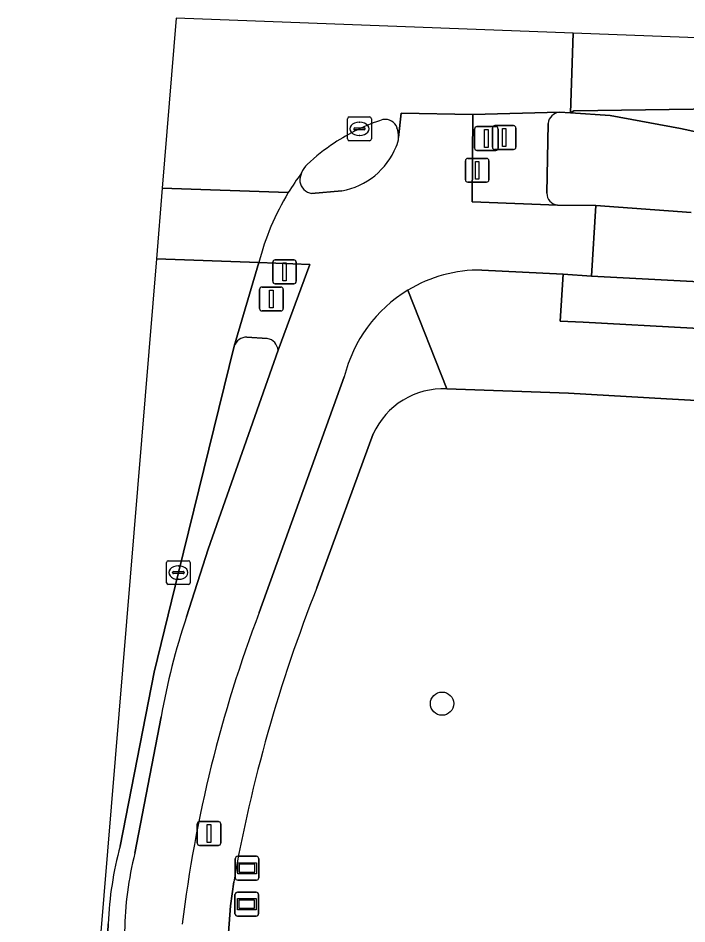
# Model space of a CAD drawing. Extents: x 161354 to 162026, y 386504 to 387460.
# Drawn here: x 161422.36 to 161450.47, y 387421.67 to 387459.73 of the extents above; entities that cross this region are included whole.
import ezdxf

# ---------------------------------------------------------------- set-up
doc = ezdxf.new("R2010")
doc.units = 0
for name, color, linetype in [('IMGEO_Berm_groen', 7, 'Continuous'), ('IMGEO_Berm_open', 7, 'Continuous'), ('IMGEO_Boom', 7, 'Continuous'), ('IMGEO_Drukknoppaal', 7, 'Continuous'), ('IMGEO_Fietspad_gesloten', 7, 'Continuous'), ('IMGEO_Fietspad_open', 7, 'Continuous'), ('IMGEO_Groenvoorziening', 7, 'Continuous'), ('IMGEO_Kolk', 7, 'Continuous'), ('IMGEO_Lichtmast', 7, 'Continuous'), ('IMGEO_Rijbaan_lokaal_gesloten', 7, 'Continuous'), ('IMGEO_Rijbaan_lokaal_open', 7, 'Continuous'), ('IMGEO_Verkeerseiland_gesloten', 7, 'Continuous'), ('IMGEO_Verkeerseiland_groen', 7, 'Continuous'), ('IMGEO_Verkeersregelinstallatiepaal', 7, 'Continuous'), ('IMGEO_Verklikker', 7, 'Continuous'), ('IMGEO_Voetpad_open', 7, 'Continuous'), ('IMGEO_Wegwijzer', 7, 'Continuous')]:
    doc.layers.add(name, color=color, linetype=linetype)

msp = doc.modelspace()

# ---------------------------------------------------------------- linework, layer by layer
at = {"layer": 'IMGEO_Berm_groen'}
for points in [[(161456.181, 387453.803), (161450.192, 387455.094), (161447.245, 387455.632), (161445.576, 387455.74), (161445.11, 387455.773)], [(161444.633, 387455.299), (161444.575, 387452.365)], [(161445.022, 387451.873), (161446.633, 387451.848), (161450.642, 387451.565)]]:
    msp.add_lwpolyline(points, dxfattribs=at)
for centre, radius, start, end in [((161445.166, 387455.24), 0.536, 96.0001, 173.6384), ((161445.099, 387452.392), 0.525, 182.9497, 261.5629)]:
    msp.add_arc(centre, radius, start, end, dxfattribs=at)
at = {"layer": 'IMGEO_Berm_open'}
for points in [[(161432.834, 387446.266), (161431.972, 387446.322)], [(161431.446, 387445.944), (161429.098, 387436.431), (161428.08, 387432.254), (161426.653, 387424.944)], [(161429.435, 387434.568), (161430.348, 387437.41), (161433.288, 387445.769)], [(161427.271, 387424.643), (161428.371, 387430.373)], [(161426.148, 387421.679), (161425.814, 387413.551), (161425.143, 387396.158), (161424.904, 387390.287), (161424.762, 387386.396), (161425.531, 387386.368)]]:
    msp.add_lwpolyline(points, dxfattribs=at)
for centre, radius, start, end in [((161431.963, 387445.78), 0.542, 89.0391, 162.3653), ((161432.728, 387445.713), 0.563, 5.6644, 79.1578), ((161458.338, 387425.005), 30.444, 161.692, 169.8438), ((161440.926, 387421.065), 14.791, 164.7952, 177.6201), ((161441.083, 387421.147), 14.247, 165.7969, 179.1645)]:
    msp.add_arc(centre, radius, start, end, dxfattribs=at)
at = {"layer": 'IMGEO_Boom'}
msp.add_circle((161440.177, 387430.925), 0.489, dxfattribs=at)
at = {"layer": 'IMGEO_Drukknoppaal'}
for p, q in [((161441.159, 387452.933), (161441.159, 387453.733)), ((161441.159, 387453.733), (161441.159, 387452.933)), ((161441.259, 387453.833), (161442.049, 387453.833)), ((161442.049, 387453.833), (161441.259, 387453.833)), ((161442.149, 387453.733), (161442.149, 387452.933)), ((161442.149, 387452.933), (161442.149, 387453.733)), ((161442.049, 387452.833), (161441.259, 387452.833)), ((161441.259, 387452.833), (161442.049, 387452.833))]:
    msp.add_line(p, q, dxfattribs=at)
msp.add_lwpolyline([(161441.579, 387453.708), (161441.729, 387453.708), (161441.729, 387452.958), (161441.579, 387452.958), (161441.579, 387453.708)], dxfattribs=at)
for centre, start, end in [((161441.259, 387453.733), 90, 180), ((161441.259, 387453.733), 90, 180), ((161442.049, 387453.733), 0, 90), ((161442.049, 387453.733), 360, 90), ((161441.259, 387452.933), 180, 270), ((161441.259, 387452.933), 180, 270), ((161442.049, 387452.933), 270, 0), ((161442.049, 387452.933), 270, 0)]:
    msp.add_arc(centre, 0.1, start, end, dxfattribs=at)
at = {"layer": 'IMGEO_Fietspad_gesloten'}
msp.add_lwpolyline([(161450.642, 387451.565), (161446.633, 387451.848), (161446.454, 387448.883), (161455.782, 387448.391)], dxfattribs=at)
at = {"layer": 'IMGEO_Fietspad_open'}
for points in [[(161441.849, 387449.143), (161445.263, 387448.966), (161446.454, 387448.883), (161446.633, 387451.848), (161445.022, 387451.873), (161441.436, 387452.01), (161441.474, 387455.675), (161438.459, 387455.729), (161438.351, 387454.708)], [(161435.969, 387452.468), (161434.698, 387452.359)], [(161432.477, 387449.455), (161434.615, 387449.37), (161433.288, 387445.769), (161430.348, 387437.41), (161429.435, 387434.568)], [(161432.495, 387434.756), (161436.069, 387444.655)], [(161428.371, 387430.373), (161427.271, 387424.643)]]:
    msp.add_lwpolyline(points, dxfattribs=at)
for centre, radius, start, end in [((161437.471, 387454.736), 0.881, 332.0871, 358.1616), ((161435.413, 387455.48), 3.062, 280.4615, 337.8321), ((161442.887, 387446.846), 10.718, 143.5104, 148.8215), ((161435.214, 387452.861), 1.01, 159.1703, 180.3854), ((161434.776, 387452.931), 0.577, 187.6659, 262.2182), ((161443.112, 387446.701), 10.986, 148.7816, 165.4814), ((161441.779, 387443.27), 5.873, 89.3204, 121.1431), ((161441.784, 387443.263), 5.882, 121.14, 166.3073), ((161458.338, 387425.005), 30.444, 161.692, 169.8438), ((161484.564, 387414.952), 55.708, 159.1757, 173.0775), ((161441.083, 387421.147), 14.247, 165.7969, 179.1645)]:
    msp.add_arc(centre, radius, start, end, dxfattribs=at)
at = {"layer": 'IMGEO_Groenvoorziening'}
for points in [[(161459.409, 387443.153), (161456.455, 387443.357), (161449.613, 387443.731), (161445.487, 387443.963), (161440.374, 387444.147)], [(161437.279, 387442.258), (161434.917, 387435.797)], [(161431.421, 387423.443), (161431.294, 387422.429), (161431.197, 387421.295), (161434.484, 387421.175), (161447.383, 387420.409), (161462.724, 387419.725), (161464.073, 387419.511), (161500, 387417.889), (161529.101, 387416.63), (161529.424, 387423.439), (161529.46, 387424.501), (161503.74, 387425.354), (161499.222, 387425.612), (161479.57, 387426.734), (161461.822, 387427.873), (161462.206, 387432.775)]]:
    msp.add_lwpolyline(points, dxfattribs=at)
for centre, radius, start, end in [((161440.223, 387440.914), 3.236, 87.3265, 155.4682), ((161494.52, 387412.259), 64.082, 158.44991, 169.94863)]:
    msp.add_arc(centre, radius, start, end, dxfattribs=at)
at = {"layer": 'IMGEO_Kolk'}
for p, q in [((161436.206, 387454.648), (161436.206, 387455.5)), ((161436.281, 387455.574), (161437.133, 387455.574)), ((161437.207, 387455.5), (161437.207, 387454.648)), ((161436.465, 387455.068), (161436.465, 387455.08)), ((161436.903, 387455.031), (161436.505, 387455.031)), ((161436.508, 387455.117), (161436.906, 387455.117)), ((161436.694, 387455.354), (161436.719, 387455.354)), ((161436.949, 387455.08), (161436.949, 387455.068)), ((161436.717, 387454.794), (161436.692, 387454.794)), ((161437.133, 387454.574), (161436.281, 387454.574)), ((161428.597, 387436.005), (161428.597, 387436.857)), ((161428.672, 387436.931), (161429.524, 387436.931)), ((161429.598, 387436.857), (161429.598, 387436.005)), ((161428.856, 387436.425), (161428.856, 387436.437)), ((161429.294, 387436.388), (161428.896, 387436.388)), ((161428.899, 387436.474), (161429.297, 387436.474)), ((161429.085, 387436.711), (161429.11, 387436.711)), ((161429.34, 387436.437), (161429.34, 387436.425)), ((161429.108, 387436.151), (161429.083, 387436.151)), ((161429.524, 387435.931), (161428.672, 387435.931))]:
    msp.add_line(p, q, dxfattribs=at)
for points in [[(161436.206, 387454.648), (161436.206, 387455.5)], [(161436.281, 387455.574), (161437.133, 387455.574)], [(161437.207, 387455.5), (161437.207, 387454.648)], [(161437.133, 387454.574), (161436.281, 387454.574)], [(161428.597, 387436.005), (161428.597, 387436.857)], [(161428.672, 387436.931), (161429.524, 387436.931)], [(161429.598, 387436.857), (161429.598, 387436.005)], [(161429.524, 387435.931), (161428.672, 387435.931)]]:
    msp.add_lwpolyline(points, dxfattribs=at)
for centre, radius, start, end in [((161436.283, 387455.498), 0.0765, 91.552, 178.448), ((161436.283, 387455.498), 0.0765, 91.552, 178.448), ((161437.131, 387455.498), 0.0765, 1.552, 88.448), ((161437.131, 387455.498), 0.0765, 1.552, 88.448), ((161436.505, 387455.077), 0.0403, 85.8775, 175.7526), ((161436.502, 387455.067), 0.0366, 178.938, 274.7102), ((161436.906, 387455.074), 0.043, 264.8664, 352.4533), ((161436.91, 387455.079), 0.0386, 1.7309, 96.639), ((161436.283, 387454.65), 0.0765, 181.552, 268.448), ((161436.283, 387454.65), 0.0765, 181.552, 268.448), ((161437.131, 387454.65), 0.0765, 271.552, 358.448), ((161437.131, 387454.65), 0.0765, 271.552, 358.448), ((161428.674, 387436.855), 0.0765, 91.552, 178.448), ((161428.674, 387436.855), 0.0765, 91.552, 178.448), ((161429.522, 387436.855), 0.0765, 1.552, 88.448), ((161429.522, 387436.855), 0.0765, 1.552, 88.448), ((161428.896, 387436.434), 0.0403, 85.8775, 175.7526), ((161428.893, 387436.424), 0.0366, 178.938, 274.7102), ((161429.297, 387436.431), 0.043, 264.8664, 352.4533), ((161429.301, 387436.436), 0.0386, 1.7309, 96.639), ((161428.674, 387436.007), 0.0765, 181.552, 268.448), ((161428.674, 387436.007), 0.0765, 181.552, 268.448), ((161429.522, 387436.007), 0.0765, 271.552, 358.448), ((161429.522, 387436.007), 0.0765, 271.552, 358.448)]:
    msp.add_arc(centre, radius, start, end, dxfattribs=at)
for centre, major_axis, ratio, start_param, end_param in [((161436.693, 387455.074), (-0.387, 0.002), 0.722429, 4.712389, 7.853982), ((161436.718, 387455.074), (-0.39, 0.002), 0.717154, 1.570796, 4.712389), ((161429.084, 387436.431), (-0.387, 0.002), 0.722429, 4.712389, 7.853982), ((161429.109, 387436.431), (-0.39, 0.002), 0.717154, 1.570796, 4.712389)]:
    msp.add_ellipse(centre, major_axis=major_axis, ratio=ratio, start_param=start_param, end_param=end_param, dxfattribs=at)
at = {"layer": 'IMGEO_Lichtmast'}
for p, q in [((161429.888, 387425.069), (161429.888, 387425.869)), ((161429.888, 387425.869), (161429.888, 387425.069)), ((161429.988, 387425.969), (161430.778, 387425.969)), ((161430.778, 387425.969), (161429.988, 387425.969)), ((161430.878, 387425.869), (161430.878, 387425.069)), ((161430.878, 387425.069), (161430.878, 387425.869)), ((161430.778, 387424.969), (161429.988, 387424.969)), ((161429.988, 387424.969), (161430.778, 387424.969))]:
    msp.add_line(p, q, dxfattribs=at)
msp.add_lwpolyline([(161430.308, 387425.844), (161430.458, 387425.844), (161430.458, 387425.094), (161430.308, 387425.094), (161430.308, 387425.844)], dxfattribs=at)
for centre, start, end in [((161429.988, 387425.869), 90, 180), ((161429.988, 387425.869), 90, 180), ((161430.778, 387425.869), 0, 90), ((161430.778, 387425.869), 360, 90), ((161429.988, 387425.069), 180, 270), ((161429.988, 387425.069), 180, 270), ((161430.778, 387425.069), 270, 0), ((161430.778, 387425.069), 270, 0)]:
    msp.add_arc(centre, 0.1, start, end, dxfattribs=at)
at = {"layer": 'IMGEO_Rijbaan_lokaal_gesloten'}
for points in [[(161438.351, 387454.708), (161438.459, 387455.729), (161441.474, 387455.675), (161445.11, 387455.773), (161445.576, 387455.74), (161445.685, 387459.096), (161429.011, 387459.726), (161428.42, 387452.588)], [(161433.717, 387452.395), (161428.42, 387452.588), (161428.174, 387449.614)], [(161428.42, 387452.588), (161433.717, 387452.395)], [(161428.174, 387449.614), (161424.054, 387399.845), (161422.363, 387323.994), (161422.864, 387337.123), (161423.111, 387343.514), (161423.64, 387357.225), (161424.371, 387375.643), (161424.762, 387386.396), (161424.904, 387390.287), (161425.143, 387396.158), (161425.814, 387413.551), (161426.148, 387421.679)], [(161426.653, 387424.944), (161428.08, 387432.254), (161429.098, 387436.431), (161431.446, 387445.944), (161432.477, 387449.455), (161428.174, 387449.614)], [(161428.174, 387449.614), (161432.477, 387449.455)]]:
    msp.add_lwpolyline(points, dxfattribs=at)
msp.add_lwpolyline([(161559.208, 387454.807), (161465.338, 387458.353), (161445.685, 387459.096), (161445.576, 387455.74), (161445.712, 387455.826), (161474.768, 387456.241), (161499.444, 387455.752), (161500, 387455.73), (161518.907, 387454.987), (161539.467, 387454.167), (161559.197, 387453.359)], close=True, dxfattribs=at)
for centre, radius, start, end in [((161440.207, 387447.638), 8.219, 107.8302, 123.746), ((161437.794, 387454.954), 0.518, 18.7853, 101.4133), ((161437.361, 387454.759), 0.991, 357.0312, 21.3981), ((161440.514, 387447.125), 8.816, 123.549, 132.9262), ((161435.196, 387452.862), 0.993, 133.7263, 158.8936), ((161442.887, 387446.846), 10.718, 143.5104, 148.8215), ((161443.112, 387446.701), 10.986, 148.7816, 165.4814), ((161440.926, 387421.065), 14.791, 164.7952, 177.6201)]:
    msp.add_arc(centre, radius, start, end, dxfattribs=at)
at = {"layer": 'IMGEO_Rijbaan_lokaal_open'}
msp.add_lwpolyline([(161499.429, 387455.344), (161499.444, 387455.752), (161474.768, 387456.241), (161445.712, 387455.826), (161445.576, 387455.74), (161447.245, 387455.632), (161450.192, 387455.094), (161456.181, 387453.803)], dxfattribs=at)
at = {"layer": 'IMGEO_Verkeerseiland_gesloten'}
msp.add_lwpolyline([(161434.698, 387452.359), (161435.969, 387452.468)], dxfattribs=at)
for centre, radius, start, end in [((161440.207, 387447.638), 8.219, 107.8302, 123.746), ((161437.794, 387454.954), 0.518, 18.7853, 101.4133), ((161437.361, 387454.759), 0.991, 357.0312, 21.3981), ((161437.471, 387454.736), 0.881, 332.0871, 358.1616), ((161440.514, 387447.125), 8.816, 123.549, 132.9262), ((161435.413, 387455.48), 3.062, 280.4615, 337.8321), ((161435.196, 387452.862), 0.993, 133.7263, 158.8936), ((161435.214, 387452.861), 1.01, 159.1703, 180.3854), ((161434.776, 387452.931), 0.577, 187.6659, 262.2182)]:
    msp.add_arc(centre, radius, start, end, dxfattribs=at)
at = {"layer": 'IMGEO_Verkeerseiland_groen'}
msp.add_lwpolyline([(161455.782, 387448.391), (161446.454, 387448.883), (161445.263, 387448.966), (161445.14, 387446.995), (161446.105, 387446.946), (161450.714, 387446.699), (161457.542, 387446.311)], dxfattribs=at)
at = {"layer": 'IMGEO_Verkeersregelinstallatiepaal'}
for p, q in [((161441.545, 387454.267), (161441.545, 387455.067)), ((161441.545, 387455.067), (161441.545, 387454.267)), ((161441.645, 387455.167), (161442.435, 387455.167)), ((161442.435, 387455.167), (161441.645, 387455.167)), ((161442.291, 387454.308), (161442.291, 387455.108)), ((161442.291, 387455.108), (161442.291, 387454.308)), ((161442.391, 387455.208), (161443.181, 387455.208)), ((161443.181, 387455.208), (161442.391, 387455.208)), ((161442.535, 387455.067), (161442.535, 387454.267)), ((161442.535, 387454.267), (161442.535, 387455.067)), ((161443.281, 387455.108), (161443.281, 387454.308)), ((161443.281, 387454.308), (161443.281, 387455.108)), ((161442.435, 387454.167), (161441.645, 387454.167)), ((161441.645, 387454.167), (161442.435, 387454.167)), ((161443.181, 387454.208), (161442.391, 387454.208)), ((161442.391, 387454.208), (161443.181, 387454.208)), ((161433.062, 387448.668), (161433.062, 387449.468)), ((161433.062, 387449.468), (161433.062, 387448.668)), ((161433.162, 387449.568), (161433.952, 387449.568)), ((161433.952, 387449.568), (161433.162, 387449.568)), ((161434.052, 387449.468), (161434.052, 387448.668)), ((161434.052, 387448.668), (161434.052, 387449.468)), ((161433.952, 387448.568), (161433.162, 387448.568)), ((161433.162, 387448.568), (161433.952, 387448.568)), ((161432.512, 387447.524), (161432.512, 387448.324)), ((161432.512, 387448.324), (161432.512, 387447.524)), ((161432.612, 387448.424), (161433.402, 387448.424)), ((161433.402, 387448.424), (161432.612, 387448.424)), ((161433.502, 387448.324), (161433.502, 387447.524)), ((161433.502, 387447.524), (161433.502, 387448.324)), ((161433.402, 387447.424), (161432.612, 387447.424)), ((161432.612, 387447.424), (161433.402, 387447.424))]:
    msp.add_line(p, q, dxfattribs=at)
for points in [[(161441.965, 387455.042), (161442.115, 387455.042), (161442.115, 387454.292), (161441.965, 387454.292), (161441.965, 387455.042)], [(161442.711, 387455.083), (161442.861, 387455.083), (161442.861, 387454.333), (161442.711, 387454.333), (161442.711, 387455.083)], [(161433.482, 387449.443), (161433.632, 387449.443), (161433.632, 387448.693), (161433.482, 387448.693), (161433.482, 387449.443)], [(161432.932, 387448.299), (161433.082, 387448.299), (161433.082, 387447.549), (161432.932, 387447.549), (161432.932, 387448.299)]]:
    msp.add_lwpolyline(points, dxfattribs=at)
for centre, start, end in [((161441.645, 387455.067), 90, 180), ((161441.645, 387455.067), 90, 180), ((161442.391, 387455.108), 90, 180), ((161442.391, 387455.108), 90, 180), ((161442.435, 387455.067), 0, 90), ((161442.435, 387455.067), 360, 90), ((161443.181, 387455.108), 0, 90), ((161443.181, 387455.108), 360, 90), ((161442.391, 387454.308), 180, 270), ((161442.391, 387454.308), 180, 270), ((161443.181, 387454.308), 270, 0), ((161443.181, 387454.308), 270, 0), ((161441.645, 387454.267), 180, 270), ((161441.645, 387454.267), 180, 270), ((161442.435, 387454.267), 270, 0), ((161442.435, 387454.267), 270, 0), ((161433.162, 387449.468), 90, 180), ((161433.162, 387449.468), 90, 180), ((161433.952, 387449.468), 0, 90), ((161433.952, 387449.468), 360, 90), ((161433.162, 387448.668), 180, 270), ((161433.162, 387448.668), 180, 270), ((161433.952, 387448.668), 270, 0), ((161433.952, 387448.668), 270, 0), ((161432.612, 387448.324), 90, 180), ((161432.612, 387448.324), 90, 180), ((161433.402, 387448.324), 0, 90), ((161433.402, 387448.324), 360, 90), ((161432.612, 387447.524), 180, 270), ((161432.612, 387447.524), 180, 270), ((161433.402, 387447.524), 270, 0), ((161433.402, 387447.524), 270, 0)]:
    msp.add_arc(centre, 0.1, start, end, dxfattribs=at)
at = {"layer": 'IMGEO_Verklikker'}
for p, q in [((161431.489, 387423.611), (161431.489, 387424.411)), ((161431.489, 387424.411), (161431.489, 387423.611)), ((161431.589, 387424.511), (161432.379, 387424.511)), ((161432.379, 387424.511), (161431.589, 387424.511)), ((161432.479, 387424.411), (161432.479, 387423.611)), ((161432.479, 387423.611), (161432.479, 387424.411)), ((161432.379, 387423.511), (161431.589, 387423.511)), ((161431.589, 387423.511), (161432.379, 387423.511))]:
    msp.add_line(p, q, dxfattribs=at)
for points in [[(161431.59, 387424.243), (161432.378, 387424.243), (161432.378, 387423.779), (161431.59, 387423.779), (161431.59, 387424.243)], [(161431.655, 387424.178), (161431.655, 387423.844), (161432.313, 387423.844), (161432.313, 387424.178), (161431.655, 387424.178)]]:
    msp.add_lwpolyline(points, dxfattribs=at)
for centre, start, end in [((161431.589, 387424.411), 90, 180), ((161431.589, 387424.411), 90, 180), ((161432.379, 387424.411), 0, 90), ((161432.379, 387424.411), 360, 90), ((161431.589, 387423.611), 180, 270), ((161431.589, 387423.611), 180, 270), ((161432.379, 387423.611), 270, 0), ((161432.379, 387423.611), 270, 0)]:
    msp.add_arc(centre, 0.1, start, end, dxfattribs=at)
at = {"layer": 'IMGEO_Voetpad_open'}
for points in [[(161445.11, 387455.773), (161441.474, 387455.675), (161441.436, 387452.01), (161445.022, 387451.873)], [(161444.575, 387452.365), (161444.633, 387455.299)], [(161434.615, 387449.37), (161432.477, 387449.455), (161431.446, 387445.944)], [(161433.288, 387445.769), (161434.615, 387449.37)], [(161445.263, 387448.966), (161441.849, 387449.143)], [(161457.542, 387446.311), (161450.714, 387446.699), (161446.105, 387446.946), (161445.14, 387446.995), (161445.263, 387448.966)], [(161438.742, 387448.297), (161440.374, 387444.147), (161445.487, 387443.963), (161449.613, 387443.731), (161456.455, 387443.357), (161459.409, 387443.153)], [(161440.374, 387444.147), (161438.742, 387448.297)], [(161431.972, 387446.322), (161432.834, 387446.266)], [(161436.069, 387444.655), (161432.495, 387434.756)], [(161434.917, 387435.797), (161437.279, 387442.258)], [(161430.193, 387382.625), (161429.941, 387384.962), (161429.933, 387385.039), (161430.017, 387390.667), (161430.016, 387390.825), (161431.118, 387417.878), (161431.197, 387421.295), (161431.294, 387422.429), (161431.421, 387423.443)]]:
    msp.add_lwpolyline(points, dxfattribs=at)
for centre, radius, start, end in [((161445.166, 387455.24), 0.536, 96.0001, 173.6384), ((161445.099, 387452.392), 0.525, 182.9497, 261.5629), ((161441.779, 387443.27), 5.873, 89.3204, 121.1431), ((161441.784, 387443.263), 5.882, 121.14, 166.3073), ((161431.963, 387445.78), 0.542, 89.0391, 162.3653), ((161432.728, 387445.713), 0.563, 5.6644, 79.1578), ((161440.223, 387440.914), 3.236, 87.3265, 155.4682), ((161494.52, 387412.259), 64.082, 158.44991, 169.94863), ((161484.564, 387414.952), 55.708, 159.1757, 173.0775)]:
    msp.add_arc(centre, radius, start, end, dxfattribs=at)
at = {"layer": 'IMGEO_Wegwijzer'}
for p, q in [((161431.476, 387422.101), (161431.476, 387422.901)), ((161431.476, 387422.901), (161431.476, 387422.101)), ((161431.576, 387423.001), (161432.366, 387423.001)), ((161432.366, 387423.001), (161431.576, 387423.001)), ((161432.466, 387422.901), (161432.466, 387422.101)), ((161432.466, 387422.101), (161432.466, 387422.901)), ((161432.366, 387422.001), (161431.576, 387422.001)), ((161431.576, 387422.001), (161432.366, 387422.001))]:
    msp.add_line(p, q, dxfattribs=at)
for points in [[(161431.577, 387422.733), (161432.365, 387422.733), (161432.365, 387422.269), (161431.577, 387422.269), (161431.577, 387422.733)], [(161431.642, 387422.668), (161431.642, 387422.334), (161432.3, 387422.334), (161432.3, 387422.668), (161431.642, 387422.668)]]:
    msp.add_lwpolyline(points, dxfattribs=at)
for centre, start, end in [((161431.576, 387422.901), 90, 180), ((161431.576, 387422.901), 90, 180), ((161432.366, 387422.901), 0, 90), ((161432.366, 387422.901), 360, 90), ((161431.576, 387422.101), 180, 270), ((161431.576, 387422.101), 180, 270), ((161432.366, 387422.101), 270, 0), ((161432.366, 387422.101), 270, 0)]:
    msp.add_arc(centre, 0.1, start, end, dxfattribs=at)

doc.saveas('drawing.dxf')
